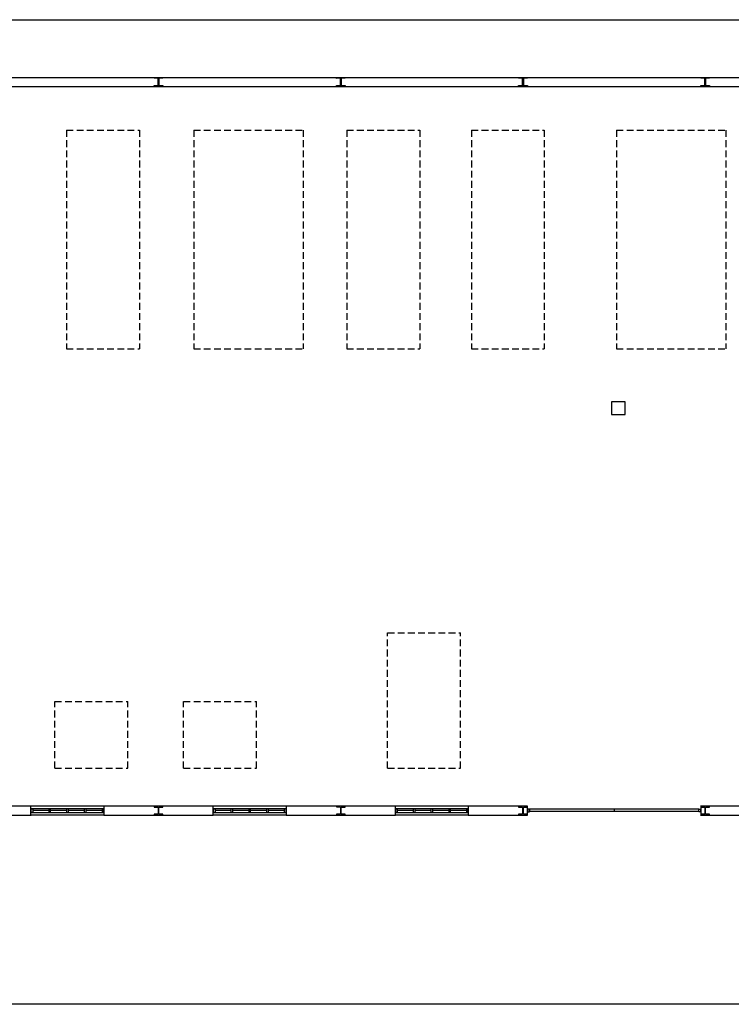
# Model space of a CAD drawing. Header units: millimetres. Extents: x -559 to 10735, y -2326 to 222.
# Tile 563 of 656: x 5396 to 5501, y -872 to -726. Entities that reach past the tile are written whole.
import ezdxf

# ---------------------------------------------------------------- set-up
doc = ezdxf.new("R2010")
doc.units = ezdxf.units.MM
doc.header["$LTSCALE"] = 4
doc.linetypes.add('HIDDEN', pattern=[0.375, 0.25, -0.125])
doc.layers.add('Extremos da Area Total', color=253, linetype='Continuous')
doc.layers.add('Planta Baixa', color=251, linetype='Continuous')

# ---------------------------------------------------------------- blocks, each defined once
blk = doc.blocks.new('AUW01D3S-flat-19-flat-1')
at = {"color": 9}
for p, q in [((0, 0.125), (-2, 0.125)), ((0, -0.125), (-2, -0.125))]:
    blk.add_line(p, q, dxfattribs=at)
blk = doc.blocks.new('AUD18D1S-flat-49-flat-1')
at = {"color": 9}
for p, q in [((-2, -0.125), (-2, 0.125)), ((0, 0.125), (0, -0.125))]:
    blk.add_line(p, q, dxfattribs=at)
blk = doc.blocks.new('AUD19D1S-flat-49-flat-1')
at = {"color": 9}
for p, q in [((-2, 0), (-2, 0)), ((0, 0), (0, 0))]:
    blk.add_line(p, q, dxfattribs=at)
blk = doc.blocks.new('AUD37D1S-flat-137-flat-1')
at = {"color": 9}
for p, q in [((-0.05, 0.05), (-0.05, -0.05)), ((0, 0.05), (-0.05, 0.05)), ((0, -0.05), (0, 0.05)), ((-0.05, -0.05), (0, -0.05))]:
    blk.add_line(p, q, dxfattribs=at)
at = {"color": 9, "width": 0.5, "flags": 3}
for p in [(-0.05, 0), (-0.05, -0.05)]:
    blk.add_attdef('JAMBPT', p, '', height=0.01, rotation=180, dxfattribs=at)
at = {"color": 9, "oblique": 36.8699, "width": 1.25, "flags": 3}
for p in [(-0.05, 0.05), (-0.05, 0), (-0.05, -0.05)]:
    blk.add_attdef('JAMBPT', p, '', height=0.00632, rotation=243.4349, dxfattribs=at)
blk = doc.blocks.new('AUD37D1S-flat-136-flat-1')
at = {"color": 9}
for p, q in [((0, -0.05), (0, 0.05)), ((0, 0.05), (0.05, 0.05)), ((0.05, 0.05), (0.05, -0.05)), ((0.05, -0.05), (0, -0.05))]:
    blk.add_line(p, q, dxfattribs=at)
at = {"color": 9, "text_generation_flag": 4, "width": 1.25, "flags": 3}
for p in [(0.05, 0.05), (0.05, 0), (0.05, -0.05)]:
    blk.add_attdef('JAMBPT', p, '', height=0.00632, rotation=296.5651, dxfattribs=at)
at = {"color": 9, "text_generation_flag": 4, "width": 0.5, "flags": 3}
for p in [(0.05, 0), (0.05, -0.05)]:
    blk.add_attdef('JAMBPT', p, '', height=0.01, dxfattribs=at)
blk = doc.blocks.new('AUD40D1S-flat-38-flat-1')
at = {"color": 9}
for p, q in [((-1, 0.05), (-1, -0.05)), ((1, 0.05), (-1, 0.05)), ((1, -0.05), (1, 0.05)), ((-1, -0.05), (1, -0.05))]:
    blk.add_line(p, q, dxfattribs=at)
blk = doc.blocks.new('AUD40D1S-flat-37-flat-1')
at = {"color": 9}
for p, q in [((-1, 0.05), (-1, -0.05)), ((1, 0.05), (-1, 0.05)), ((1, -0.05), (1, 0.05)), ((-1, -0.05), (1, -0.05))]:
    blk.add_line(p, q, dxfattribs=at)
blk = doc.blocks.new('AUD37D1S-flat-135-flat-1')
at = {"color": 9}
for p, q in [((-0.05, 0.05), (-0.05, -0.05)), ((0, 0.05), (-0.05, 0.05)), ((0, -0.05), (0, 0.05)), ((-0.05, -0.05), (0, -0.05))]:
    blk.add_line(p, q, dxfattribs=at)
at = {"color": 9, "width": 0.5, "flags": 3}
for p in [(-0.05, 0), (-0.05, -0.05)]:
    blk.add_attdef('JAMBPT', p, '', height=0.01, rotation=180, dxfattribs=at)
at = {"color": 9, "oblique": 36.8699, "width": 1.25, "flags": 3}
for p in [(-0.05, 0.05), (-0.05, 0), (-0.05, -0.05)]:
    blk.add_attdef('JAMBPT', p, '', height=0.00632, rotation=243.4349, dxfattribs=at)
blk = doc.blocks.new('AUD37D1S-flat-134-flat-1')
at = {"color": 9}
for p, q in [((-0.05, 0.05), (-0.05, -0.05)), ((0, 0.05), (-0.05, 0.05)), ((0, -0.05), (0, 0.05)), ((-0.05, -0.05), (0, -0.05))]:
    blk.add_line(p, q, dxfattribs=at)
at = {"color": 9, "width": 0.5, "flags": 3}
for p in [(-0.05, 0), (-0.05, -0.05)]:
    blk.add_attdef('JAMBPT', p, '', height=0.01, rotation=180, dxfattribs=at)
at = {"color": 9, "oblique": 36.8699, "width": 1.25, "flags": 3}
for p in [(-0.05, 0.05), (-0.05, 0), (-0.05, -0.05)]:
    blk.add_attdef('JAMBPT', p, '', height=0.00632, rotation=243.4349, dxfattribs=at)
blk = doc.blocks.new('AUD37D1S-flat-133-flat-1')
at = {"color": 9}
for p, q in [((-0.05, 0.05), (-0.05, -0.05)), ((0, 0.05), (-0.05, 0.05)), ((0, -0.05), (0, 0.05)), ((-0.05, -0.05), (0, -0.05))]:
    blk.add_line(p, q, dxfattribs=at)
at = {"color": 9, "width": 0.5, "flags": 3}
for p in [(-0.05, 0), (-0.05, -0.05)]:
    blk.add_attdef('JAMBPT', p, '', height=0.01, rotation=180, dxfattribs=at)
at = {"color": 9, "oblique": 36.8699, "width": 1.25, "flags": 3}
for p in [(-0.05, 0.05), (-0.05, 0), (-0.05, -0.05)]:
    blk.add_attdef('JAMBPT', p, '', height=0.00632, rotation=243.4349, dxfattribs=at)
blk = doc.blocks.new('AUW01D1S-flat-56-flat-1')
at = {"color": 9}
blk.add_line((0.21875, 0), (-0.21875, 0), dxfattribs=at)
blk = doc.blocks.new('AUW01D1S-flat-55-flat-1')
at = {"color": 9}
blk.add_line((0.21875, 0), (-0.21875, 0), dxfattribs=at)
blk = doc.blocks.new('AUW01D1S-flat-54-flat-1')
at = {"color": 9}
blk.add_line((0.21875, 0), (-0.21875, 0), dxfattribs=at)
blk = doc.blocks.new('AUW01D1S-flat-53-flat-1')
at = {"color": 9}
blk.add_line((0.21875, 0), (-0.21875, 0), dxfattribs=at)
blk = doc.blocks.new('AUW01D3S-flat-18-flat-1')
at = {"color": 9}
for p, q in [((0, 0.125), (-2, 0.125)), ((0, -0.125), (-2, -0.125))]:
    blk.add_line(p, q, dxfattribs=at)
blk = doc.blocks.new('AUD18D1S-flat-48-flat-1')
at = {"color": 9}
for p, q in [((-2, -0.125), (-2, 0.125)), ((0, 0.125), (0, -0.125))]:
    blk.add_line(p, q, dxfattribs=at)
blk = doc.blocks.new('AUD19D1S-flat-48-flat-1')
at = {"color": 9}
for p, q in [((-2, 0), (-2, 0)), ((0, 0), (0, 0))]:
    blk.add_line(p, q, dxfattribs=at)
blk = doc.blocks.new('AUD37D1S-flat-132-flat-1')
at = {"color": 9}
for p, q in [((-0.05, 0.05), (-0.05, -0.05)), ((0, 0.05), (-0.05, 0.05)), ((0, -0.05), (0, 0.05)), ((-0.05, -0.05), (0, -0.05))]:
    blk.add_line(p, q, dxfattribs=at)
at = {"color": 9, "width": 0.5, "flags": 3}
for p in [(-0.05, 0), (-0.05, -0.05)]:
    blk.add_attdef('JAMBPT', p, '', height=0.01, rotation=180, dxfattribs=at)
at = {"color": 9, "oblique": 36.8699, "width": 1.25, "flags": 3}
for p in [(-0.05, 0.05), (-0.05, 0), (-0.05, -0.05)]:
    blk.add_attdef('JAMBPT', p, '', height=0.00632, rotation=243.4349, dxfattribs=at)
blk = doc.blocks.new('AUD37D1S-flat-131-flat-1')
at = {"color": 9}
for p, q in [((0, -0.05), (0, 0.05)), ((0, 0.05), (0.05, 0.05)), ((0.05, 0.05), (0.05, -0.05)), ((0.05, -0.05), (0, -0.05))]:
    blk.add_line(p, q, dxfattribs=at)
at = {"color": 9, "text_generation_flag": 4, "width": 1.25, "flags": 3}
for p in [(0.05, 0.05), (0.05, 0), (0.05, -0.05)]:
    blk.add_attdef('JAMBPT', p, '', height=0.00632, rotation=296.5651, dxfattribs=at)
at = {"color": 9, "text_generation_flag": 4, "width": 0.5, "flags": 3}
for p in [(0.05, 0), (0.05, -0.05)]:
    blk.add_attdef('JAMBPT', p, '', height=0.01, dxfattribs=at)
blk = doc.blocks.new('AUD40D1S-flat-36-flat-1')
at = {"color": 9}
for p, q in [((-1, 0.05), (-1, -0.05)), ((1, 0.05), (-1, 0.05)), ((1, -0.05), (1, 0.05)), ((-1, -0.05), (1, -0.05))]:
    blk.add_line(p, q, dxfattribs=at)
blk = doc.blocks.new('AUD40D1S-flat-35-flat-1')
at = {"color": 9}
for p, q in [((-1, 0.05), (-1, -0.05)), ((1, 0.05), (-1, 0.05)), ((1, -0.05), (1, 0.05)), ((-1, -0.05), (1, -0.05))]:
    blk.add_line(p, q, dxfattribs=at)
blk = doc.blocks.new('AUD37D1S-flat-130-flat-1')
at = {"color": 9}
for p, q in [((-0.05, 0.05), (-0.05, -0.05)), ((0, 0.05), (-0.05, 0.05)), ((0, -0.05), (0, 0.05)), ((-0.05, -0.05), (0, -0.05))]:
    blk.add_line(p, q, dxfattribs=at)
at = {"color": 9, "width": 0.5, "flags": 3}
for p in [(-0.05, 0), (-0.05, -0.05)]:
    blk.add_attdef('JAMBPT', p, '', height=0.01, rotation=180, dxfattribs=at)
at = {"color": 9, "oblique": 36.8699, "width": 1.25, "flags": 3}
for p in [(-0.05, 0.05), (-0.05, 0), (-0.05, -0.05)]:
    blk.add_attdef('JAMBPT', p, '', height=0.00632, rotation=243.4349, dxfattribs=at)
blk = doc.blocks.new('AUD37D1S-flat-129-flat-1')
at = {"color": 9}
for p, q in [((-0.05, 0.05), (-0.05, -0.05)), ((0, 0.05), (-0.05, 0.05)), ((0, -0.05), (0, 0.05)), ((-0.05, -0.05), (0, -0.05))]:
    blk.add_line(p, q, dxfattribs=at)
at = {"color": 9, "width": 0.5, "flags": 3}
for p in [(-0.05, 0), (-0.05, -0.05)]:
    blk.add_attdef('JAMBPT', p, '', height=0.01, rotation=180, dxfattribs=at)
at = {"color": 9, "oblique": 36.8699, "width": 1.25, "flags": 3}
for p in [(-0.05, 0.05), (-0.05, 0), (-0.05, -0.05)]:
    blk.add_attdef('JAMBPT', p, '', height=0.00632, rotation=243.4349, dxfattribs=at)
blk = doc.blocks.new('AUD37D1S-flat-128-flat-1')
at = {"color": 9}
for p, q in [((-0.05, 0.05), (-0.05, -0.05)), ((0, 0.05), (-0.05, 0.05)), ((0, -0.05), (0, 0.05)), ((-0.05, -0.05), (0, -0.05))]:
    blk.add_line(p, q, dxfattribs=at)
at = {"color": 9, "width": 0.5, "flags": 3}
for p in [(-0.05, 0), (-0.05, -0.05)]:
    blk.add_attdef('JAMBPT', p, '', height=0.01, rotation=180, dxfattribs=at)
at = {"color": 9, "oblique": 36.8699, "width": 1.25, "flags": 3}
for p in [(-0.05, 0.05), (-0.05, 0), (-0.05, -0.05)]:
    blk.add_attdef('JAMBPT', p, '', height=0.00632, rotation=243.4349, dxfattribs=at)
blk = doc.blocks.new('AUW01D1S-flat-52-flat-1')
at = {"color": 9}
blk.add_line((0.21875, 0), (-0.21875, 0), dxfattribs=at)
blk = doc.blocks.new('AUW01D1S-flat-51-flat-1')
at = {"color": 9}
blk.add_line((0.21875, 0), (-0.21875, 0), dxfattribs=at)
blk = doc.blocks.new('AUW01D1S-flat-50-flat-1')
at = {"color": 9}
blk.add_line((0.21875, 0), (-0.21875, 0), dxfattribs=at)
blk = doc.blocks.new('AUW01D1S-flat-49-flat-1')
at = {"color": 9}
blk.add_line((0.21875, 0), (-0.21875, 0), dxfattribs=at)
blk = doc.blocks.new('AUW01D3S-flat-17-flat-1')
at = {"color": 9}
for p, q in [((0, 0.125), (-2, 0.125)), ((0, -0.125), (-2, -0.125))]:
    blk.add_line(p, q, dxfattribs=at)
blk = doc.blocks.new('AUD18D1S-flat-47-flat-1')
at = {"color": 9}
for p, q in [((-2, -0.125), (-2, 0.125)), ((0, 0.125), (0, -0.125))]:
    blk.add_line(p, q, dxfattribs=at)
blk = doc.blocks.new('AUD19D1S-flat-47-flat-1')
at = {"color": 9}
for p, q in [((-2, 0), (-2, 0)), ((0, 0), (0, 0))]:
    blk.add_line(p, q, dxfattribs=at)
blk = doc.blocks.new('AUD37D1S-flat-127-flat-1')
at = {"color": 9}
for p, q in [((-0.05, 0.05), (-0.05, -0.05)), ((0, 0.05), (-0.05, 0.05)), ((0, -0.05), (0, 0.05)), ((-0.05, -0.05), (0, -0.05))]:
    blk.add_line(p, q, dxfattribs=at)
at = {"color": 9, "width": 0.5, "flags": 3}
for p in [(-0.05, 0), (-0.05, -0.05)]:
    blk.add_attdef('JAMBPT', p, '', height=0.01, rotation=180, dxfattribs=at)
at = {"color": 9, "oblique": 36.8699, "width": 1.25, "flags": 3}
for p in [(-0.05, 0.05), (-0.05, 0), (-0.05, -0.05)]:
    blk.add_attdef('JAMBPT', p, '', height=0.00632, rotation=243.4349, dxfattribs=at)
blk = doc.blocks.new('AUD37D1S-flat-126-flat-1')
at = {"color": 9}
for p, q in [((0, -0.05), (0, 0.05)), ((0, 0.05), (0.05, 0.05)), ((0.05, 0.05), (0.05, -0.05)), ((0.05, -0.05), (0, -0.05))]:
    blk.add_line(p, q, dxfattribs=at)
at = {"color": 9, "text_generation_flag": 4, "width": 1.25, "flags": 3}
for p in [(0.05, 0.05), (0.05, 0), (0.05, -0.05)]:
    blk.add_attdef('JAMBPT', p, '', height=0.00632, rotation=296.5651, dxfattribs=at)
at = {"color": 9, "text_generation_flag": 4, "width": 0.5, "flags": 3}
for p in [(0.05, 0), (0.05, -0.05)]:
    blk.add_attdef('JAMBPT', p, '', height=0.01, dxfattribs=at)
blk = doc.blocks.new('AUD40D1S-flat-34-flat-1')
at = {"color": 9}
for p, q in [((-1, 0.05), (-1, -0.05)), ((1, 0.05), (-1, 0.05)), ((1, -0.05), (1, 0.05)), ((-1, -0.05), (1, -0.05))]:
    blk.add_line(p, q, dxfattribs=at)
blk = doc.blocks.new('AUD40D1S-flat-33-flat-1')
at = {"color": 9}
for p, q in [((-1, 0.05), (-1, -0.05)), ((1, 0.05), (-1, 0.05)), ((1, -0.05), (1, 0.05)), ((-1, -0.05), (1, -0.05))]:
    blk.add_line(p, q, dxfattribs=at)
blk = doc.blocks.new('AUD37D1S-flat-125-flat-1')
at = {"color": 9}
for p, q in [((-0.05, 0.05), (-0.05, -0.05)), ((0, 0.05), (-0.05, 0.05)), ((0, -0.05), (0, 0.05)), ((-0.05, -0.05), (0, -0.05))]:
    blk.add_line(p, q, dxfattribs=at)
at = {"color": 9, "width": 0.5, "flags": 3}
for p in [(-0.05, 0), (-0.05, -0.05)]:
    blk.add_attdef('JAMBPT', p, '', height=0.01, rotation=180, dxfattribs=at)
at = {"color": 9, "oblique": 36.8699, "width": 1.25, "flags": 3}
for p in [(-0.05, 0.05), (-0.05, 0), (-0.05, -0.05)]:
    blk.add_attdef('JAMBPT', p, '', height=0.00632, rotation=243.4349, dxfattribs=at)
blk = doc.blocks.new('AUD37D1S-flat-124-flat-1')
at = {"color": 9}
for p, q in [((-0.05, 0.05), (-0.05, -0.05)), ((0, 0.05), (-0.05, 0.05)), ((0, -0.05), (0, 0.05)), ((-0.05, -0.05), (0, -0.05))]:
    blk.add_line(p, q, dxfattribs=at)
at = {"color": 9, "width": 0.5, "flags": 3}
for p in [(-0.05, 0), (-0.05, -0.05)]:
    blk.add_attdef('JAMBPT', p, '', height=0.01, rotation=180, dxfattribs=at)
at = {"color": 9, "oblique": 36.8699, "width": 1.25, "flags": 3}
for p in [(-0.05, 0.05), (-0.05, 0), (-0.05, -0.05)]:
    blk.add_attdef('JAMBPT', p, '', height=0.00632, rotation=243.4349, dxfattribs=at)
blk = doc.blocks.new('AUD37D1S-flat-123-flat-1')
at = {"color": 9}
for p, q in [((-0.05, 0.05), (-0.05, -0.05)), ((0, 0.05), (-0.05, 0.05)), ((0, -0.05), (0, 0.05)), ((-0.05, -0.05), (0, -0.05))]:
    blk.add_line(p, q, dxfattribs=at)
at = {"color": 9, "width": 0.5, "flags": 3}
for p in [(-0.05, 0), (-0.05, -0.05)]:
    blk.add_attdef('JAMBPT', p, '', height=0.01, rotation=180, dxfattribs=at)
at = {"color": 9, "oblique": 36.8699, "width": 1.25, "flags": 3}
for p in [(-0.05, 0.05), (-0.05, 0), (-0.05, -0.05)]:
    blk.add_attdef('JAMBPT', p, '', height=0.00632, rotation=243.4349, dxfattribs=at)
blk = doc.blocks.new('AUW01D1S-flat-48-flat-1')
at = {"color": 9}
blk.add_line((0.21875, 0), (-0.21875, 0), dxfattribs=at)
blk = doc.blocks.new('AUW01D1S-flat-47-flat-1')
at = {"color": 9}
blk.add_line((0.21875, 0), (-0.21875, 0), dxfattribs=at)
blk = doc.blocks.new('AUW01D1S-flat-46-flat-1')
at = {"color": 9}
blk.add_line((0.21875, 0), (-0.21875, 0), dxfattribs=at)
blk = doc.blocks.new('AUW01D1S-flat-45-flat-1')
at = {"color": 9}
blk.add_line((0.21875, 0), (-0.21875, 0), dxfattribs=at)
blk = doc.blocks.new('AUD18D1S-flat-23-flat-1')
at = {"color": 9}
for p, q in [((0, -0.125), (0, 0.125)), ((4.75, 0.125), (4.75, -0.125))]:
    blk.add_line(p, q, dxfattribs=at)
blk = doc.blocks.new('AUD19D1S-flat-23-flat-1')
at = {"color": 9}
for p, q in [((0, 0), (0, 0)), ((4.75, 0), (4.75, 0))]:
    blk.add_line(p, q, dxfattribs=at)
blk = doc.blocks.new('AUD37D1S-flat-64-flat-1')
at = {"color": 9}
for p, q in [((0, 0.0375), (0, -0.0375)), ((0.05, 0.0375), (0, 0.0375)), ((0.05, -0.0375), (0.05, 0.0375)), ((0, -0.0375), (0.05, -0.0375))]:
    blk.add_line(p, q, dxfattribs=at)
at = {"color": 9, "oblique": 22.61986, "width": 1.083333, "flags": 3}
for p in [(0.05, 0.0375), (0.05, 0), (0.05, -0.0375)]:
    blk.add_attdef('JAMBPT', p, '', height=0.00588, rotation=56.30993, dxfattribs=at)
at = {"color": 9, "width": 0.666667, "flags": 3}
for p in [(0.05, 0.0375), (0.05, 0)]:
    blk.add_attdef('JAMBPT', p, '', height=0.0075, dxfattribs=at)
blk = doc.blocks.new('AUD37D1S-flat-63-flat-1')
at = {"color": 9}
for p, q in [((-0.05, 0.0375), (0, 0.0375)), ((-0.05, -0.0375), (-0.05, 0.0375)), ((0, 0.0375), (0, -0.0375)), ((0, -0.0375), (-0.05, -0.0375))]:
    blk.add_line(p, q, dxfattribs=at)
at = {"color": 9, "text_generation_flag": 4, "flags": 3}
for p, height, rotation, width in [((-0.05, 0.0375), 0.0075, 180, 0.666667), ((-0.05, 0), 0.0075, 180, 0.666667), ((-0.05, 0.0375), 0.00588, 123.69007, 1.083333), ((-0.05, 0), 0.00588, 123.69007, 1.083333), ((-0.05, -0.0375), 0.00588, 123.69007, 1.083333)]:
    blk.add_attdef('JAMBPT', p, '', height=height, rotation=rotation, dxfattribs=dict(at, width=width))
blk = doc.blocks.new('AUD41D1S-flat-13-flat-1')
at = {"color": 9}
for p, q in [((-2.375, 0.0375), (-2.375, -0.0375)), ((2.375, -0.0375), (2.375, 0.0375))]:
    blk.add_line(p, q, dxfattribs=at)
blk = doc.blocks.new('AUD10D1S-flat-2-flat-1')
at = {"color": 9}
for p, q in [((0, 0), (0, -0.05)), ((4.65, 0), (0, 0)), ((4.65, -0.05), (4.65, 0)), ((0, -0.05), (4.65, -0.05))]:
    blk.add_line(p, q, dxfattribs=at)

msp = doc.modelspace()

# ---------------------------------------------------------------- linework, layer by layer
at = {"layer": 'Extremos da Area Total'}
msp.add_lwpolyline([(5196.19, -743.4), (5196.19, -726.48), (5699, -726.48), (5699, -871.76), (5196.19, -871.76), (5196.19, -746.25)], dxfattribs=at)
at = {"layer": 'Planta Baixa'}
for p, q in [((5340.22, -734.99), (5639.81, -734.99)), ((5340.22, -736.33), (5639.81, -736.33)), ((5397.88, -842.51), (5381.75, -842.51)), ((5424.76, -842.51), (5408.63, -842.51)), ((5451.64, -842.51), (5435.51, -842.51)), ((5471.13, -842.51), (5462.39, -842.51)), ((5505.4, -842.51), (5496.66, -842.51)), ((5381.75, -843.86), (5397.88, -843.86)), ((5408.63, -843.86), (5424.76, -843.86)), ((5435.51, -843.86), (5451.64, -843.86)), ((5462.39, -843.86), (5471.13, -843.86)), ((5483.9, -842.98), (5483.9, -843.25)), ((5496.66, -843.86), (5505.4, -843.86))]:
    msp.add_line(p, q, dxfattribs=at)
at = {"layer": 'Planta Baixa', "linetype": 'HIDDEN'}
for p, q in [((5403.12, -742.77), (5403.12, -775.03)), ((5403.12, -742.77), (5413.87, -742.77)), ((5413.87, -742.77), (5413.87, -775.03)), ((5421.88, -742.77), (5438.01, -742.77)), ((5421.88, -742.77), (5421.88, -775.03)), ((5438.01, -742.77), (5438.01, -775.03)), ((5444.46, -742.77), (5455.22, -742.77)), ((5444.46, -742.77), (5444.46, -775.03)), ((5455.22, -742.77), (5455.22, -775.03)), ((5462.85, -742.77), (5473.6, -742.77)), ((5462.85, -742.77), (5462.85, -775.03)), ((5473.6, -742.77), (5473.6, -775.03)), ((5484.25, -742.77), (5484.25, -775.03)), ((5484.25, -742.77), (5500.38, -742.77)), ((5500.38, -742.77), (5500.38, -775.03)), ((5403.12, -775.03), (5413.87, -775.03)), ((5421.88, -775.03), (5438.01, -775.03)), ((5444.46, -775.03), (5455.22, -775.03)), ((5462.85, -775.03), (5473.6, -775.03)), ((5484.25, -775.03), (5500.38, -775.03)), ((5450.49, -836.93), (5450.49, -816.93)), ((5450.49, -816.93), (5461.24, -816.93)), ((5461.24, -836.93), (5461.24, -816.93)), ((5401.4, -827.09), (5412.15, -827.09)), ((5401.4, -836.93), (5401.4, -827.09)), ((5412.15, -836.93), (5412.15, -827.09)), ((5420.38, -827.09), (5431.13, -827.09)), ((5420.38, -836.93), (5420.38, -827.09)), ((5431.13, -836.93), (5431.13, -827.09)), ((5401.4, -836.93), (5412.15, -836.93)), ((5420.38, -836.93), (5431.13, -836.93)), ((5450.49, -836.93), (5461.24, -836.93))]:
    msp.add_line(p, q, dxfattribs=at)
at = {"layer": 'Planta Baixa'}
for points in [[(5417.34, -735.01), (5417.34, -735.12), (5416.8, -735.12, 0.414214), (5416.75, -735.18), (5416.75, -736.14, 0.414214), (5416.8, -736.2), (5417.34, -736.2), (5417.34, -736.3), (5416.05, -736.3), (5416.05, -736.2), (5416.58, -736.2, 0.414214), (5416.64, -736.14), (5416.64, -735.18, 0.414214), (5416.58, -735.12), (5416.05, -735.12), (5416.05, -735.01)], [(5442.93, -736.31), (5442.93, -736.2), (5443.47, -736.2, 0.414214), (5443.52, -736.14), (5443.52, -735.18, 0.414214), (5443.46, -735.12), (5442.93, -735.13), (5442.93, -735.02), (5444.22, -735.01), (5444.22, -735.12), (5443.68, -735.12, 0.414214), (5443.62, -735.18), (5443.63, -736.14, 0.414214), (5443.68, -736.2), (5444.22, -736.19), (5444.22, -736.3)], [(5471.1, -735.01), (5471.1, -735.12), (5470.56, -735.12, 0.414214), (5470.51, -735.18), (5470.51, -736.14, 0.414214), (5470.56, -736.2), (5471.1, -736.2), (5471.1, -736.3), (5469.81, -736.3), (5469.81, -736.2), (5470.35, -736.2, 0.414214), (5470.4, -736.14), (5470.4, -735.18, 0.414214), (5470.35, -735.12), (5469.81, -735.12), (5469.81, -735.01)], [(5497.98, -735.01), (5497.98, -735.12), (5497.44, -735.12, 0.414214), (5497.39, -735.18), (5497.39, -736.14, 0.414214), (5497.44, -736.2), (5497.98, -736.2), (5497.98, -736.3), (5496.69, -736.3), (5496.69, -736.2), (5497.23, -736.2, 0.414214), (5497.28, -736.14), (5497.28, -735.18, 0.414214), (5497.23, -735.12), (5496.69, -735.12), (5496.69, -735.01)], [(5417.34, -843.83), (5417.34, -843.72), (5416.8, -843.72, -0.414214), (5416.75, -843.67), (5416.75, -842.7, -0.414214), (5416.8, -842.65), (5417.34, -842.65), (5417.34, -842.54), (5416.05, -842.54), (5416.05, -842.65), (5416.58, -842.65, -0.414214), (5416.64, -842.7), (5416.64, -843.67, -0.414214), (5416.58, -843.72), (5416.05, -843.72), (5416.05, -843.83)], [(5442.93, -842.54), (5442.93, -842.64), (5443.47, -842.65, -0.414214), (5443.52, -842.7), (5443.52, -843.67, -0.414214), (5443.46, -843.72), (5442.93, -843.72), (5442.93, -843.83), (5444.22, -843.83), (5444.22, -843.72), (5443.68, -843.72, -0.414214), (5443.62, -843.67), (5443.63, -842.7, -0.414214), (5443.68, -842.65), (5444.22, -842.65), (5444.22, -842.54)], [(5471.1, -843.83), (5471.1, -843.72), (5470.56, -843.72, -0.414214), (5470.51, -843.67), (5470.51, -842.7, -0.414214), (5470.56, -842.65), (5471.1, -842.65), (5471.1, -842.54), (5469.81, -842.54), (5469.81, -842.65), (5470.35, -842.65, -0.414214), (5470.4, -842.7), (5470.4, -843.67, -0.414214), (5470.35, -843.72), (5469.81, -843.72), (5469.81, -843.83)], [(5497.98, -843.83), (5497.98, -843.72), (5497.44, -843.72, -0.414214), (5497.39, -843.67), (5497.39, -842.7, -0.414214), (5497.44, -842.65), (5497.98, -842.65), (5497.98, -842.54), (5496.69, -842.54), (5496.69, -842.65), (5497.23, -842.65, -0.414214), (5497.28, -842.7), (5497.28, -843.67, -0.414214), (5497.23, -843.72), (5496.69, -843.72), (5496.69, -843.83)]]:
    msp.add_lwpolyline(points, format="xyb", close=True, dxfattribs=at)
msp.add_lwpolyline([(5483.53, -784.73), (5485.53, -784.73), (5485.53, -782.88), (5483.53, -782.88)], close=True, dxfattribs=at)

# ---------------------------------------------------------------- block references
at = {"layer": 'Planta Baixa', "xscale": 5.376215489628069, "yscale": 5.376215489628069, "zscale": 5.376215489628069}
for name, p in [('AUW01D3S-flat-17-flat-1', (5408.63, -843.18)), ('AUD18D1S-flat-47-flat-1', (5408.63, -843.18)), ('AUW01D3S-flat-18-flat-1', (5435.51, -843.18)), ('AUD18D1S-flat-48-flat-1', (5435.51, -843.18)), ('AUW01D3S-flat-19-flat-1', (5462.39, -843.18)), ('AUD18D1S-flat-49-flat-1', (5462.39, -843.18)), ('AUD18D1S-flat-23-flat-1', (5471.13, -843.18)), ('AUD37D1S-flat-126-flat-1', (5397.88, -843.18)), ('AUD40D1S-flat-34-flat-1', (5403.25, -843.18)), ('AUD40D1S-flat-33-flat-1', (5403.25, -843.18)), ('AUD19D1S-flat-47-flat-1', (5408.63, -843.18)), ('AUW01D1S-flat-45-flat-1', (5399.32, -843.18)), ('AUD37D1S-flat-123-flat-1', (5400.77, -843.18)), ('AUW01D1S-flat-46-flat-1', (5401.94, -843.18)), ('AUD37D1S-flat-124-flat-1', (5403.39, -843.18)), ('AUW01D1S-flat-47-flat-1', (5404.56, -843.18)), ('AUD37D1S-flat-125-flat-1', (5406.01, -843.18)), ('AUW01D1S-flat-48-flat-1', (5407.18, -843.18)), ('AUD37D1S-flat-127-flat-1', (5408.63, -843.18)), ('AUD37D1S-flat-131-flat-1', (5424.76, -843.18)), ('AUD40D1S-flat-36-flat-1', (5430.13, -843.18)), ('AUD40D1S-flat-35-flat-1', (5430.13, -843.18)), ('AUD19D1S-flat-48-flat-1', (5435.51, -843.18)), ('AUW01D1S-flat-49-flat-1', (5426.2, -843.18)), ('AUD37D1S-flat-128-flat-1', (5427.65, -843.18)), ('AUW01D1S-flat-50-flat-1', (5428.82, -843.18)), ('AUD37D1S-flat-129-flat-1', (5430.27, -843.18)), ('AUW01D1S-flat-51-flat-1', (5431.44, -843.18)), ('AUD37D1S-flat-130-flat-1', (5432.89, -843.18)), ('AUW01D1S-flat-52-flat-1', (5434.06, -843.18)), ('AUD37D1S-flat-132-flat-1', (5435.51, -843.18)), ('AUD37D1S-flat-136-flat-1', (5451.64, -843.18)), ('AUD40D1S-flat-38-flat-1', (5457.01, -843.18)), ('AUD40D1S-flat-37-flat-1', (5457.01, -843.18)), ('AUD19D1S-flat-49-flat-1', (5462.39, -843.18)), ('AUW01D1S-flat-53-flat-1', (5453.08, -843.18)), ('AUD37D1S-flat-133-flat-1', (5454.53, -843.18)), ('AUW01D1S-flat-54-flat-1', (5455.7, -843.18)), ('AUD37D1S-flat-134-flat-1', (5457.15, -843.18)), ('AUW01D1S-flat-55-flat-1', (5458.32, -843.18)), ('AUD37D1S-flat-135-flat-1', (5459.77, -843.18)), ('AUW01D1S-flat-56-flat-1', (5460.95, -843.18)), ('AUD37D1S-flat-137-flat-1', (5462.39, -843.18)), ('AUD37D1S-flat-64-flat-1', (5471.13, -843.18)), ('AUD41D1S-flat-13-flat-1', (5483.9, -843.18)), ('AUD19D1S-flat-23-flat-1', (5471.13, -843.18)), ('AUD10D1S-flat-2-flat-1', (5471.4, -842.98)), ('AUD37D1S-flat-63-flat-1', (5496.66, -843.18))]:
    msp.add_blockref(name, p, dxfattribs=at)

doc.saveas('drawing.dxf')
